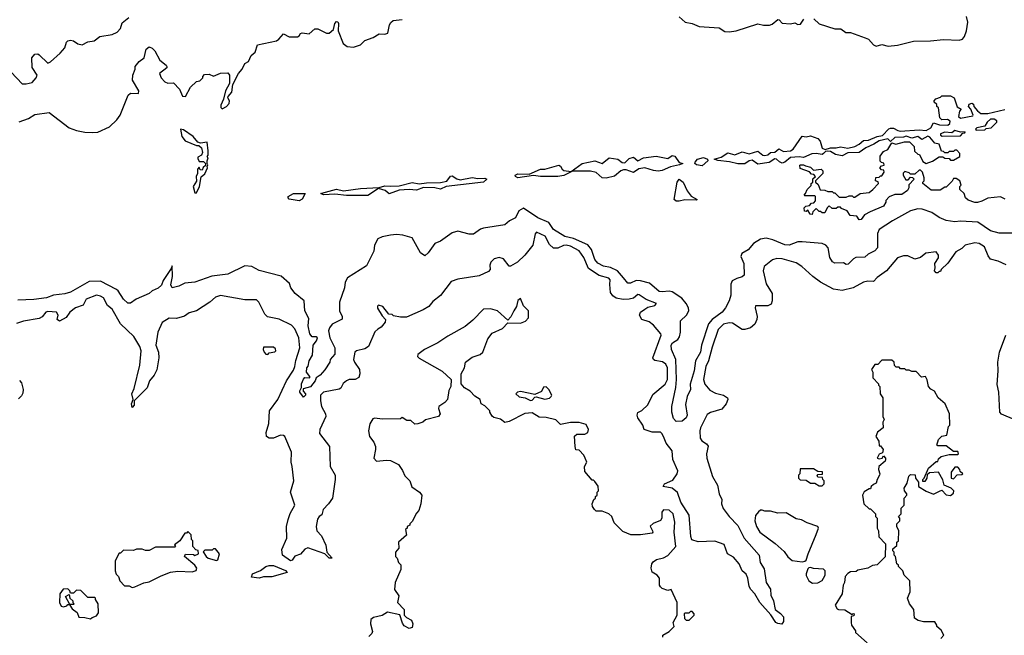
# Model space of a CAD drawing. Extents: x 2210602 to 2357277, y 510288 to 673808.
# Tile 400 of 464: x 2311748 to 2318641, y 639814 to 644122. Entities that reach past the tile are written whole.
import ezdxf

# ---------------------------------------------------------------- set-up
doc = ezdxf.new("R2010")
doc.units = 0

msp = doc.modelspace()

# ---------------------------------------------------------------- linework, layer by layer
at = {"layer": '0CON05XD'}
for points in [[(2311687.5, 643755), (2311765, 643673.8), (2311792.5, 643672.5), (2311835, 643682), (2311863.3, 643715), (2311870, 643735), (2311836.4, 643786.4), (2311832.5, 643855), (2311855, 643880), (2311875, 643882.5), (2311885, 643876.7), (2311945, 643817.5), (2311965, 643827.5), (2312032, 643888), (2312064.2, 643925.8), (2312076.7, 643965), (2312085, 643973.3), (2312105, 643978), (2312125, 643973.8), (2312155, 643953.8), (2312185, 643946.7), (2312225, 643966.7), (2312270, 643975), (2312310, 644005), (2312395, 644017.5), (2312430, 644035), (2312455, 644060), (2312465, 644100), (2312511.7, 644138.3)], [(2312205, 643335.8), (2312255, 643332), (2312295, 643336.2), (2312377.9, 643372.1), (2312428.3, 643421.7), (2312451.2, 643455), (2312507, 643593), (2312525, 643607.5), (2312580, 643605), (2312582.5, 643625), (2312538.8, 643698.8), (2312540, 643735), (2312557.5, 643775), (2312557.5, 643795), (2312585, 643830), (2312620, 643855), (2312633.3, 643915), (2312655, 643932.5), (2312675, 643923.3), (2312695, 643903.8), (2312728.2, 643838.2), (2312773.3, 643805), (2312777.5, 643795), (2312777.5, 643785), (2312727.5, 643745), (2312738.8, 643715), (2312765, 643686.7), (2312785, 643677.5), (2312825, 643680), (2312867, 643637), (2312887, 643587), (2312910, 643585), (2312945, 643650), (2312985, 643690), (2313010, 643695), (2313030, 643715), (2313030, 643725), (2313041.7, 643738.3), (2313075, 643740), (2313105, 643727.5), (2313155, 643747.5), (2313205, 643750), (2313216.7, 643735), (2313216.7, 643675), (2313188.8, 643625), (2313174, 643565), (2313156.2, 643525), (2313156.7, 643506.7), (2313165, 643497.5), (2313195.6, 643514.4), (2313215.5, 643534.5), (2313217.1, 643555), (2313206, 643575), (2313208, 643585), (2313234, 643615), (2313240.5, 643669.5), (2313280, 643745), (2313306.7, 643775), (2313323.3, 643815), (2313350, 643830), (2313369.5, 643870.5), (2313395.6, 643894.4), (2313413.3, 643946.7), (2313545.9, 643974.1), (2313563.3, 643985), (2313595, 644022.5), (2313635, 644002.5), (2313693, 644003), (2313705, 644010), (2313713.6, 644026.4), (2313725, 644030), (2313775, 644022.5), (2313815, 644057.5), (2313835, 644057.5), (2313895, 644027.5), (2313915, 644027.5), (2313946.1, 644053.9), (2313954.2, 644095), (2313965, 644110), (2313975, 644107.5), (2313980, 644095), (2313978, 644045), (2314013.3, 643955), (2314040, 643935), (2314085, 643930), (2314133.6, 643946.4), (2314165, 643976.7), (2314223.6, 643996.4), (2314265, 644022.5), (2314305, 644020), (2314325, 644027.5), (2314337.5, 644085), (2314347, 644103), (2314363, 644117), (2314425, 644122.5)], [(2316365, 644142.5), (2316407.5, 644105), (2316455, 644095.7), (2316505.9, 644074.1), (2316645, 644065.6), (2316685, 644040), (2316715, 644036), (2316765, 644044.2), (2316915, 644093.3), (2316955, 644083.3), (2316996.4, 644083.6), (2317015, 644090), (2317055, 644122.5), (2317065, 644120), (2317085, 644097.5), (2317145, 644092.5), (2317175, 644100), (2317195, 644087.5), (2317215, 644090), (2317236.7, 644125)], [(2317308.3, 644128.3), (2317345, 644093.3), (2317455, 644058), (2317497.3, 644057.3), (2317532, 644032), (2317565, 644032), (2317667.5, 643995), (2317690, 643985), (2317726.1, 643946.1), (2317745, 643936.2), (2317785, 643949.4), (2317827.1, 643937.1), (2317893.9, 643943.9), (2318005, 643972.8), (2318125, 643974), (2318215, 643982.7), (2318325, 643978.8), (2318347.5, 643985), (2318363.3, 644005), (2318376.8, 644043.2), (2318385.7, 644105), (2318375.5, 644145.5)], [(2318646.2, 642866.2), (2318613.6, 642883.6), (2318525.9, 642874.1), (2318485, 642851.2), (2318453, 642843), (2318435, 642842.5), (2318388.3, 642858.3), (2318370, 642875), (2318360, 642905), (2318330, 642935), (2318330, 642955), (2318340, 642965), (2318330, 642995), (2318305, 643010), (2318285, 643010), (2318277, 642993), (2318235, 642950), (2318225, 642950), (2318191.7, 642928.3), (2318128.3, 642928.3), (2318070, 642975), (2318070, 642985), (2318080, 642995), (2318080, 643015), (2318067.5, 643055), (2318055, 643070), (2318045, 643070), (2318015, 643040), (2317985, 643040), (2317975, 643050), (2317945, 643060), (2317933, 643047), (2317932.5, 643035), (2317951.7, 643001.7), (2317968.3, 643001.7), (2317985, 643020), (2317998.3, 643018.3), (2318010, 643005), (2317972.5, 642967.5), (2317972.5, 642945), (2317963, 642927), (2317925, 642900), (2317875, 642900), (2317835, 642882.5), (2317813, 642857), (2317812.5, 642845), (2317795, 642817.5), (2317701.7, 642778.3), (2317663.6, 642756.4), (2317640, 642725), (2317625, 642722.5), (2317608.3, 642748.3), (2317561.7, 642751.7), (2317540, 642785), (2317501.7, 642801.7), (2317495, 642810), (2317475, 642810), (2317465, 642800), (2317435, 642800), (2317415, 642820), (2317400, 642805), (2317385, 642770), (2317365, 642770), (2317355, 642780), (2317345, 642780), (2317325, 642800), (2317301.7, 642778.3), (2317295, 642760), (2317281.7, 642761.7), (2317265, 642790), (2317255, 642780), (2317241.7, 642781.7), (2317240, 642805), (2317251.7, 642818.3), (2317278.3, 642821.7), (2317291.7, 642838.3), (2317308.3, 642841.7), (2317320, 642855), (2317320, 642885), (2317315, 642890), (2317245, 642890), (2317240, 642895), (2317250, 642905), (2317260, 642935), (2317288.3, 642961.7), (2317290, 642975), (2317300, 642985), (2317301.7, 643008.3), (2317320, 643025), (2317308.3, 643038.3), (2317291.7, 643041.7), (2317278.3, 643058.3), (2317211.7, 643081.7), (2317210, 643105), (2317215, 643107.5), (2317235, 643107.5), (2317248.3, 643098.3), (2317285, 643090), (2317305, 643070), (2317360, 643075), (2317370, 643065), (2317370, 643045), (2317320, 642995), (2317320, 642985), (2317338.3, 642968.3), (2317351.7, 642931.7), (2317385, 642930), (2317405, 642920), (2317435, 642920), (2317445, 642910), (2317455, 642910), (2317485, 642880), (2317535, 642880), (2317555, 642890), (2317575, 642890), (2317585, 642880), (2317595, 642880), (2317633, 642907), (2317695, 642912.5), (2317720, 642935), (2317760, 642975), (2317758.3, 642988.3), (2317740, 642995), (2317741.7, 643018.3), (2317765, 643020), (2317775, 643030), (2317785, 643030), (2317800, 643055), (2317798.3, 643068.3), (2317781.7, 643071.7), (2317770, 643085), (2317781.7, 643098.3), (2317800, 643105), (2317798.3, 643118.3), (2317781.7, 643121.7), (2317773, 643133), (2317773, 643167), (2317795, 643200), (2317826.4, 643213.6), (2317855, 643260), (2317881.7, 643251.7), (2317942.3, 643267.7), (2317978.3, 643268.3), (2318010, 643235), (2318011.7, 643201.7), (2318035, 643180), (2318048.3, 643178.3), (2318070.7, 643130.7), (2318095, 643116.7), (2318138.3, 643131.7), (2318185, 643162.5), (2318211.7, 643161.7), (2318225, 643152.5), (2318255, 643150), (2318265, 643140), (2318285, 643140), (2318330, 643165), (2318330, 643185), (2318308.3, 643208.3), (2318295, 643210), (2318285, 643200), (2318255, 643200), (2318245, 643190), (2318225, 643190), (2318215, 643200), (2318201.7, 643201.7), (2318185, 643250), (2318155, 643257.5), (2318119.3, 643299.3), (2318105, 643306.7), (2318065, 643283.3), (2318035.6, 643305.6), (2317995, 643293.8), (2317955, 643306.7), (2317935, 643300), (2317875, 643297.8), (2317845, 643270), (2317825, 643287.8), (2317764.5, 643275.5), (2317728.9, 643251.1), (2317671.2, 643225), (2317625, 643191.9), (2317545, 643190.6), (2317505, 643170), (2317459.5, 643179.5), (2317425, 643198.9), (2317405, 643202.9), (2317390.6, 643199.4), (2317376, 643185), (2317365, 643178.6), (2317325, 643186.1), (2317294.5, 643184.5), (2317235, 643157.1), (2317205, 643162.9), (2317145, 643157.5), (2317105.6, 643124.4), (2317085, 643119.2), (2317066.7, 643126.7), (2317046.1, 643146.1), (2317035, 643147.8), (2316995, 643122.5), (2316915, 643111.2), (2316875, 643138.1), (2316855, 643134.3), (2316825, 643114), (2316775, 643112.9), (2316717.6, 643127.6), (2316635, 643136), (2316610, 643145), (2316658.8, 643161.2), (2316705, 643190), (2316755, 643175.6), (2316805, 643197.5), (2316855, 643184.4), (2316915, 643201.4), (2316950, 643175), (2316965, 643171.2), (2316985, 643176.4), (2317005, 643192.2), (2317035, 643195.7), (2317061.7, 643218.3), (2317095, 643200.5), (2317145, 643203.3), (2317164.2, 643215), (2317227, 643307), (2317255, 643303.3), (2317285, 643310), (2317335, 643290), (2317351.7, 643271.7), (2317365, 643222.5), (2317386.4, 643213.6), (2317425, 643225.6), (2317465, 643224.5), (2317495, 643233.3), (2317545, 643223.5), (2317595, 643233.6), (2317625, 643250), (2317655, 643277.5), (2317690.2, 643279.8), (2317750, 643305), (2317788.9, 643311.1), (2317831.9, 643358.1), (2317845, 643362.5), (2317865, 643364), (2317895, 643345.7), (2317912.4, 643342.4), (2318045, 643351.1), (2318095, 643346.9), (2318127.5, 643365), (2318145, 643400), (2318186.4, 643386.4), (2318245, 643384.2), (2318258.8, 643395), (2318262.5, 643412.5), (2318243, 643423), (2318205, 643422.5), (2318190, 643435), (2318180, 643505), (2318170, 643515), (2318168.3, 643528.3), (2318150, 643545), (2318150, 643555), (2318161.7, 643568.3), (2318195, 643580), (2318205, 643590), (2318265, 643590), (2318290, 643575), (2318311.7, 643511.7), (2318340, 643495), (2318328.3, 643481.7), (2318320, 643445), (2318335, 643432.9), (2318420.7, 643449.3), (2318423.3, 643455), (2318407, 643497), (2318390, 643515), (2318395, 643530), (2318413, 643537), (2318425, 643530), (2318427.5, 643515), (2318454.1, 643484.1), (2318476.4, 643466.4), (2318525, 643465.8), (2318645, 643494.4)], [(2311745, 643406.2), (2311809.5, 643430.5), (2311855, 643458.8), (2311955, 643472), (2312095, 643365.7), (2312145, 643347.1), (2312205, 643335.8)], [(2318445, 643350), (2318505, 643352.5), (2318515, 643360), (2318550, 643365), (2318590, 643405), (2318590, 643415), (2318570, 643425), (2318544.6, 643425.4), (2318520.8, 643405), (2318503.8, 643376.2), (2318450, 643365), (2318440, 643355), (2318445, 643350)], [(2312985, 642910), (2313006.2, 642955), (2313018.3, 643021.7), (2313045, 643043.8), (2313062.5, 643085), (2313060, 643095), (2313066, 643106), (2313060, 643115), (2313060, 643135), (2313067.5, 643155), (2313060, 643165), (2313067.5, 643175), (2313067.5, 643205), (2313060, 643265), (2313015, 643258.8), (2312995.9, 643265.9), (2312963.6, 643303.6), (2312895, 643352.5), (2312873.6, 643356.4), (2312883.8, 643305), (2312906.7, 643275), (2312985, 643242.5), (2313001.7, 643241.7), (2313020, 643225), (2313027, 643193), (2313020, 643175), (2312995, 643160), (2312995, 643150), (2313005, 643130), (2313035, 643130), (2313050, 643115), (2313048.3, 643101.7), (2313031.7, 643088.3), (2313025, 643070), (2313011.7, 643071.7), (2313005, 643090), (2312993.3, 643075), (2312993.3, 643045), (2312983.9, 643023.9), (2312987, 642993), (2312963.3, 642955), (2312975, 642910), (2312985, 642910)], [(2318207, 643307), (2318335, 643310), (2318351.7, 643328.3), (2318365, 643330), (2318367.5, 643337.5), (2318335, 643336.2), (2318295, 643345.6), (2318275, 643330), (2318226, 643336), (2318193.6, 643323.6), (2318193.8, 643313.8), (2318207, 643307)], [(2315855, 643014), (2315825, 643016.2), (2315785, 643053.1), (2315745, 643061.8), (2315618.3, 643061.7), (2315558.3, 643031.7), (2315516.3, 643023.7), (2315395, 643024.1), (2315345, 643031.1), (2315235, 643015.7), (2315220, 643025), (2315218, 643035), (2315235, 643044.3), (2315315, 643040), (2315395, 643075.7), (2315425, 643076.2), (2315523, 643103), (2315535, 643097.5), (2315546.2, 643075), (2315557.8, 643067.8), (2315610, 643060), (2315685, 643116.7), (2315775, 643133.8), (2315825, 643115.8), (2315875, 643156), (2315935, 643146.2), (2315965, 643123.3), (2315985, 643120), (2316015, 643150), (2316045, 643160), (2316075, 643133.3), (2316115, 643156.2), (2316205, 643166), (2316285, 643151.2), (2316315, 643172), (2316335, 643166.2), (2316365, 643123.8), (2316390, 643115), (2316367.5, 643107.5), (2316305, 643091.5), (2316245, 643066.7), (2316217.4, 643062.6), (2316185, 643066.2), (2316125, 643084.7), (2316082.4, 643077.6), (2316045, 643052.5), (2315995, 643072.5), (2315975, 643072.2), (2315955.7, 643064.3), (2315912.7, 643027.3), (2315855, 643014)], [(2316525, 643098.5), (2316486.4, 643106.4), (2316475.8, 643115), (2316476.9, 643125), (2316493.9, 643146.1), (2316535, 643158.6), (2316563.3, 643145), (2316566.7, 643135), (2316525, 643098.5)], [(2314185, 642891.2), (2314035, 642892), (2313955, 642901.4), (2313875, 642896.7), (2313857.5, 642905), (2313862.3, 642907.7), (2313965, 642936.4), (2314015, 642924), (2314135, 642940.5), (2314265, 642948), (2314305, 642960.5), (2314345, 642956.4), (2314405, 642960.5), (2314495, 642982.5), (2314545, 642973.6), (2314595, 642980.5), (2314695, 642981.9), (2314738.8, 642991.2), (2314765, 643026.2), (2314775, 643029.2), (2314808.3, 643008.3), (2314832, 643002), (2314915, 643018.5), (2314955, 643011.5), (2315005, 643014), (2315018.8, 643005), (2314995, 642984.4), (2314735, 642955.8), (2314695, 642936.2), (2314655.6, 642945.6), (2314575, 642946.9), (2314525, 642928.6), (2314475, 642934.4), (2314405, 642929.4), (2314335, 642903.8), (2314307.9, 642927.9), (2314259.3, 642940.7), (2314185, 642891.2)], [(2316343, 642853), (2316330, 642865), (2316350, 642985), (2316365, 643006.7), (2316392.5, 642985), (2316420, 642925), (2316448.3, 642888.3), (2316490, 642865), (2316485, 642860), (2316405, 642862.5), (2316365, 642853.3), (2316343, 642853)], [(2313705, 642853.8), (2313635, 642866.7), (2313626.7, 642875), (2313628.8, 642885), (2313665, 642906.7), (2313745.7, 642905.7), (2313725, 642866.7), (2313705, 642853.8)], [(2318705, 642627.9), (2318605, 642628.2), (2318545, 642643.9), (2318455, 642706.2), (2318335, 642711.5), (2318295, 642707.5), (2318235, 642718), (2318185, 642737.8), (2318135, 642771.8), (2318067, 642797), (2318035, 642798.7), (2317985.3, 642784.7), (2317858.1, 642715), (2317765.8, 642655), (2317752.5, 642625), (2317754.2, 642525), (2317735, 642504.2), (2317689.3, 642480.7), (2317665, 642460), (2317602.7, 642457.3), (2317585, 642448.8), (2317549.3, 642410.7), (2317535, 642410), (2317515, 642420), (2317455, 642418), (2317438, 642428), (2317419.2, 642459.2), (2317408, 642525), (2317391.2, 642545), (2317365, 642555.6), (2317225, 642567.8), (2317195, 642567.8), (2317135, 642545.5), (2317105, 642546.1), (2317021.8, 642581.8), (2316975, 642593.1), (2316935, 642585.5), (2316885, 642556.9), (2316848.3, 642511.7), (2316804.6, 642485.4), (2316797.1, 642465), (2316818.5, 642415), (2316819.4, 642335), (2316806.2, 642323.8), (2316768.1, 642311.9), (2316736.4, 642293.6), (2316727.5, 642272.5), (2316726.2, 642193.8), (2316714.4, 642155.6), (2316688.6, 642105), (2316667.1, 642075), (2316595, 642023.5), (2316570, 641995), (2316521.2, 641845), (2316514.5, 641795), (2316478.5, 641735), (2316470.6, 641665), (2316442.3, 641572.3), (2316443.8, 641535), (2316422, 641485), (2316410.5, 641429.5), (2316420.6, 641355), (2316414.3, 641335), (2316385, 641312), (2316345, 641311.2), (2316325, 641332.5), (2316314.2, 641375.8), (2316313.9, 641416.1), (2316342.6, 641547.4), (2316346.1, 641605), (2316341.1, 641745), (2316312.1, 641815), (2316308.8, 641845), (2316318.5, 641861.5), (2316356.5, 641885), (2316367.4, 641902.6), (2316375.3, 641935.3), (2316375.3, 642014.7), (2316416.4, 642055), (2316431.8, 642085), (2316429.6, 642105), (2316413.9, 642135), (2316384.3, 642174.3), (2316315, 642216.8), (2316295, 642222.2), (2316245, 642217.3), (2316225, 642221.1), (2316157.6, 642277.6), (2316095, 642295.5), (2316065, 642298.2), (2316025, 642278.1), (2316005, 642278.6), (2315974.7, 642314.7), (2315933.1, 642365), (2315885, 642387.3), (2315835, 642397.8), (2315795, 642419.2), (2315775.6, 642445), (2315750.9, 642515), (2315725, 642546.2), (2315625, 642591.5), (2315565, 642605.4), (2315484.2, 642655), (2315452.1, 642702.1), (2315376.2, 642735), (2315275, 642803.3), (2315243.3, 642785), (2315220, 642735), (2315176.2, 642713.8), (2315145, 642687.5), (2314995, 642663.3), (2314975, 642656.7), (2314925, 642621.2), (2314895, 642621.2), (2314815, 642641.2), (2314775, 642631.2), (2314695, 642573.3), (2314655, 642556.7), (2314608.8, 642491.2), (2314585, 642470), (2314555, 642490), (2314495, 642596.2), (2314430, 642615), (2314385, 642618.8), (2314345, 642613.8), (2314285, 642603.8), (2314255, 642588.8), (2314232, 642545), (2314226.5, 642503.5), (2314175, 642400), (2314043.3, 642315), (2314026.7, 642285), (2314021.2, 642245), (2313987.5, 642145), (2313987.1, 642085), (2314005.7, 642045), (2314005, 642027.5), (2313935, 641991.2), (2313916.2, 641965), (2313911.2, 641945), (2313920, 641895), (2313953.8, 641825), (2313955, 641782.5), (2313922.5, 641745), (2313920, 641725), (2313885, 641671.2), (2313852.5, 641635), (2313823.6, 641616.4), (2313816.7, 641595), (2313785, 641552.5), (2313731.7, 641538.3), (2313731.7, 641521.7), (2313750, 641505), (2313750, 641495), (2313735, 641480), (2313710, 641515), (2313710, 641525), (2313721.7, 641548.3), (2313720, 641575), (2313735, 641607.5), (2313745, 641617.5), (2313780, 641615), (2313780, 641625), (2313756.4, 641656.4), (2313758.8, 641685), (2313768.3, 641698.3), (2313774.4, 641735), (2313798.1, 641775), (2313802.5, 641845), (2313826.7, 641875), (2313832.5, 641895), (2313823, 641903), (2313795, 641902), (2313779.4, 641925), (2313768.8, 641978.8), (2313771.3, 642031.3), (2313744, 642085), (2313740, 642155), (2313676.7, 642205), (2313646.7, 642245), (2313636.1, 642276.1), (2313578.3, 642328.3), (2313425, 642367.5), (2313374.1, 642394.1), (2313325, 642400), (2313205, 642341.9), (2313092.4, 642327.6), (2312975, 642286), (2312905, 642278.8), (2312862.3, 642257.7), (2312816.4, 642246.4), (2312805.9, 642265.9), (2312817.5, 642325), (2312815, 642400), (2312809.5, 642380.5), (2312752.9, 642297.1), (2312741.2, 642265), (2312717, 642243), (2312675.9, 642224.1), (2312653.6, 642206.4), (2312563, 642167), (2312525, 642137.5), (2312505, 642137.5), (2312475, 642166.2), (2312437.1, 642225), (2312425, 642234.2), (2312315, 642293.3), (2312235, 642290), (2312105, 642215.8), (2312065, 642204.2), (2311985, 642193.8), (2311935, 642176.7), (2311847, 642163), (2311735, 642159.2)], [(2318655, 642407.5), (2318598.3, 642431.7), (2318545, 642447.5), (2318529.3, 642469.3), (2318502.1, 642532.1), (2318465.6, 642555.6), (2318435, 642560.8), (2318366.1, 642543.9), (2318345, 642520), (2318301.2, 642498.8), (2318245, 642417.5), (2318200, 642375), (2318195, 642360), (2318185, 642360), (2318175, 642350), (2318165, 642350), (2318152.5, 642365), (2318157.5, 642385), (2318153.8, 642415), (2318181.2, 642455), (2318180, 642475), (2318165, 642497.5), (2318091.2, 642488.8), (2318055, 642457.5), (2318015, 642447.5), (2317965, 642470), (2317935, 642470.8), (2317893.6, 642456.4), (2317815.4, 642364.6), (2317752.1, 642317.9), (2317725, 642290), (2317685, 642292.5), (2317655, 642285.7), (2317584.3, 642245.7), (2317505, 642226), (2317445, 642235.8), (2317355.4, 642285.4), (2317300, 642325), (2317223.3, 642395), (2317185, 642420), (2317085, 642449.2), (2317048.3, 642451.7), (2317018.8, 642441.2), (2316961.2, 642395), (2316952.9, 642365), (2316974.3, 642274.3), (2317016.7, 642205), (2317016.7, 642155), (2317009.3, 642130.7), (2316985, 642120), (2316900, 642120), (2316896.7, 642105), (2316910, 642045), (2316908.8, 642025), (2316895, 641992.5), (2316863.9, 641966.1), (2316825, 641953.8), (2316805, 641953.8), (2316737.9, 641997.9), (2316715, 642000), (2316675, 641990.6), (2316637.8, 641955), (2316595, 641831.2), (2316570, 641735), (2316551.5, 641695), (2316534.5, 641605), (2316545, 641572), (2316580.2, 641530.2), (2316618.9, 641508.9), (2316675, 641494), (2316703.3, 641475), (2316706.7, 641465), (2316694, 641435), (2316664.2, 641395.8), (2316585, 641374.2), (2316560.7, 641359.3), (2316514.5, 641265), (2316510, 641245), (2316512.9, 641195), (2316524.2, 641175), (2316556.2, 641155), (2316567, 641137), (2316555.8, 641085), (2316558.1, 641055), (2316598.5, 640925), (2316632.9, 640865), (2316644.4, 640804.4), (2316663.3, 640765), (2316662, 640735), (2316672.1, 640702.1), (2316714.3, 640645), (2316775, 640582), (2316818.9, 640495), (2316924, 640375), (2316931.2, 640325), (2316959.3, 640279.3), (2316974.2, 640184.2), (2317005, 640137.5), (2317005.7, 640095), (2317026.3, 640056.3), (2317036, 639996), (2317075, 639967.5), (2317095, 639942.5), (2317095, 639910), (2317083.3, 639893.3), (2317055, 639896), (2317042, 639905), (2317007.3, 639957.3), (2316928.8, 640045), (2316894, 640105), (2316865.8, 640135), (2316855.6, 640155), (2316845.6, 640215), (2316835, 640241.2), (2316805.5, 640265.5), (2316784.3, 640315), (2316745, 640360), (2316704.5, 640384.5), (2316679.8, 640449.8), (2316615, 640472.2), (2316497.7, 640467.7), (2316453.1, 640483.1), (2316445.8, 640505), (2316435.5, 640655), (2316377.7, 640745), (2316353.3, 640813.3), (2316315, 640843.3), (2316253.3, 640855), (2316261.2, 640875), (2316319.8, 640900.2), (2316351.1, 640945), (2316355.6, 640965), (2316320, 641045), (2316315.5, 641105), (2316275, 641158), (2316260, 641195), (2316246.7, 641225), (2316235, 641235.5), (2316175, 641235.6), (2316120, 641255), (2316111.2, 641285), (2316076, 641335), (2316071.2, 641355), (2316076.1, 641373.9), (2316103.1, 641386.9), (2316145, 641428), (2316180.9, 641499.1), (2316267.3, 641572.7), (2316283.6, 641605), (2316282.2, 641685), (2316271.4, 641711.4), (2316248.5, 641728.5), (2316195, 641738), (2316184.4, 641744.4), (2316180.8, 641755), (2316238, 641915), (2316236.7, 641925), (2316186, 641985), (2316155, 642007.5), (2316104.2, 642024.2), (2316086.7, 642055), (2316093.3, 642075), (2316123.5, 642096.5), (2316145, 642110), (2316195, 642121.2), (2316206.7, 642135), (2316133.1, 642163.1), (2316085, 642197.5), (2316075, 642198), (2316045, 642174.3), (2316015, 642166.7), (2315973.4, 642163.4), (2315925, 642174.2), (2315900.3, 642190.3), (2315885, 642213.3), (2315879.7, 642269.7), (2315880.8, 642300.8), (2315873, 642313), (2315805, 642332.7), (2315730.9, 642380.9), (2315697.8, 642457.8), (2315665.6, 642505.6), (2315605, 642537.5), (2315575, 642545.3), (2315555, 642542.3), (2315515, 642523.3), (2315485, 642524.4), (2315458.1, 642548.1), (2315426.2, 642606.2), (2315365.8, 642634.2), (2315356.6, 642623.4), (2315340, 642545), (2315284.5, 642475.5), (2315234.3, 642425.7), (2315185, 642396.7), (2315175, 642396.7), (2315135, 642449.2), (2315105, 642456.9), (2315070.5, 642449.5), (2315046.7, 642425), (2315040, 642405), (2315042.5, 642375), (2315030.7, 642359.3), (2314965, 642330), (2314815, 642306.2), (2314769.3, 642290.7), (2314695, 642192.5), (2314640.5, 642149.5), (2314612.5, 642115), (2314572.5, 642092.5), (2314455, 642040), (2314415, 642040), (2314365, 642050), (2314355, 642060), (2314331.7, 642061.7), (2314290, 642115), (2314260, 642125), (2314253, 642117), (2314253, 642103), (2314285, 642050), (2314310, 642025), (2314307.5, 642005), (2314279.3, 641970.7), (2314255, 641957.5), (2314235, 641937.5), (2314190, 641835), (2314165, 641820), (2314105, 641803.8), (2314093.8, 641795), (2314086, 641745), (2314091.2, 641725), (2314126.9, 641675), (2314130.6, 641645), (2314122.5, 641617.5), (2314095.6, 641604.4), (2314055, 641604.2), (2314035, 641596), (2314013.2, 641576.8), (2313995.6, 641544.4), (2313984.3, 641535.7), (2313875.4, 641514.6), (2313855, 641495.8), (2313853.2, 641455), (2313862.1, 641415), (2313890, 641365), (2313892.2, 641345), (2313848.5, 641255), (2313846.5, 641226.5), (2313916.9, 641135), (2313922.2, 640995), (2313957.5, 640935), (2313956.7, 640905), (2313938.6, 640775), (2313910.8, 640735), (2313871.9, 640695), (2313862.5, 640657.5), (2313845, 640646.2), (2313833.4, 640626.6), (2313822.9, 640575), (2313828, 640545), (2313860.5, 640510.5), (2313892.5, 640445), (2313897.5, 640395), (2313936.2, 640353.8), (2313915, 640353.8), (2313883.9, 640383.9), (2313765, 640427.1), (2313745, 640418), (2313715, 640382), (2313675, 640368.8), (2313655, 640340), (2313645, 640335.8), (2313588, 640375), (2313583.3, 640415), (2313617.3, 640495), (2313616.9, 640575), (2313627.7, 640625), (2313642.4, 640667.6), (2313674.5, 640725), (2313644.5, 640815), (2313666.5, 640895), (2313655.4, 640995.4), (2313648.9, 641025), (2313652.1, 641095), (2313604.4, 641204.4), (2313595, 641212), (2313575, 641214.2), (2313525, 641194.3), (2313493.9, 641193.9), (2313476.7, 641205), (2313474.2, 641234.2), (2313492.4, 641297.6), (2313497.5, 641385), (2313556.4, 641465), (2313615.6, 641595), (2313665, 641670.8), (2313674.5, 641695), (2313681.7, 641738.3), (2313709.5, 641825), (2313701.5, 641895), (2313675, 641958.8), (2313651.2, 641985), (2313565, 642026.9), (2313482.7, 642042.7), (2313465, 642062.5), (2313423.3, 642145), (2313405, 642162.5), (2313325, 642161.2), (2313155, 642192), (2313119.1, 642180.9), (2313080, 642145), (2312985, 642084), (2312935, 642070.8), (2312902.6, 642047.4), (2312845, 642031.9), (2312795, 642034.2), (2312745, 642002.5), (2312714.6, 641935), (2312700.8, 641845), (2312718.8, 641795), (2312721.2, 641755), (2312707.3, 641672.7), (2312690, 641635), (2312657.5, 641595), (2312640, 641545), (2312550, 641455), (2312550, 641425), (2312535, 641407.5), (2312531.2, 641435), (2312542.5, 641465), (2312534.4, 641505), (2312548.6, 641541.4), (2312589.7, 641705), (2312598.5, 641805), (2312588.6, 641835), (2312547.5, 641905), (2312453.2, 641993.2), (2312395, 642095.6), (2312362.7, 642122.7), (2312335, 642175.7), (2312315, 642188.5), (2312285, 642194.5), (2312213.2, 642166.8), (2312193.3, 642125), (2312140, 642105), (2312100, 642075), (2312072.5, 642037.5), (2312026.4, 642013.6), (2312010, 642025), (2312018, 642055), (2312006.2, 642075), (2311945, 642080), (2311931.4, 642075), (2311905, 642042.9), (2311885, 642031.4), (2311775, 642012.5), (2311725, 641995.8)], [(2315772.5, 640695), (2315757.5, 640715), (2315756.7, 640735), (2315767.5, 640765), (2315780, 640775), (2315780, 640785), (2315790, 640795), (2315790, 640815), (2315800, 640825), (2315797, 640857), (2315775, 640890), (2315765, 640900), (2315755, 640900), (2315705, 640960), (2315702.5, 640995), (2315717.5, 641025), (2315707.5, 641055), (2315697.5, 641075), (2315665, 641110), (2315641.7, 641111.7), (2315637.5, 641135), (2315633, 641207), (2315648.3, 641221.7), (2315705, 641222.5), (2315726.4, 641233.6), (2315730, 641255), (2315715, 641290), (2315665, 641302.5), (2315605, 641302.5), (2315535, 641290), (2315501.7, 641321.7), (2315435, 641337.5), (2315385, 641340), (2315335, 641370), (2315285, 641367.5), (2315175, 641311.2), (2315145, 641303.3), (2315115, 641327.5), (2315068.3, 641338.3), (2315057, 641347), (2315040, 641375), (2315040, 641385), (2315005, 641420), (2314980, 641435), (2314972.5, 641465), (2314935, 641486.7), (2314902.5, 641522.5), (2314862.5, 641545), (2314840, 641575), (2314840, 641645), (2314862.5, 641685), (2314870, 641725), (2314915, 641760), (2314971.7, 641778.3), (2314990, 641795), (2315025, 641890), (2315055, 641927.5), (2315128.3, 641961.7), (2315165, 642000), (2315255, 641997.5), (2315288.3, 642011.7), (2315310, 642035), (2315310, 642085), (2315275, 642120), (2315255, 642170), (2315235, 642157.5), (2315226.7, 642115), (2315206.7, 642085), (2315186.1, 642043.9), (2315165, 642020), (2315092.5, 642085), (2315045, 642098), (2314994.4, 642095.6), (2314921.2, 642018.8), (2314866.7, 641975), (2314745, 641908), (2314675, 641861.2), (2314582.5, 641815), (2314535, 641780), (2314532.5, 641765), (2314545, 641752.5), (2314705, 641662.5), (2314770, 641605), (2314767.5, 641555), (2314753.6, 641526.4), (2314742.5, 641465), (2314725, 641442.5), (2314682.5, 641415), (2314680.7, 641400.7), (2314692.5, 641365), (2314680, 641345), (2314588.3, 641321.7), (2314570, 641305), (2314536.4, 641293.6), (2314515, 641292.5), (2314487, 641317), (2314458.3, 641318.3), (2314425, 641337.5), (2314415, 641330), (2314285, 641326.7), (2314235, 641333.3), (2314221.2, 641328.8), (2314200, 641295), (2314190, 641245), (2314197.5, 641205), (2314226.7, 641165), (2314238.8, 641135), (2314240, 641115), (2314227.5, 641055), (2314245, 641033.3), (2314315, 641040), (2314345, 641037.5), (2314399.3, 641009.3), (2314428.3, 640968.3), (2314445, 640930), (2314480, 640895), (2314493.6, 640853.6), (2314546.4, 640816.4), (2314562.5, 640795), (2314557.5, 640735), (2314541.7, 640688.3), (2314525, 640670), (2314495, 640610), (2314480, 640595), (2314480, 640585), (2314460, 640575), (2314460, 640565), (2314450, 640555), (2314456.7, 640515), (2314400, 640465), (2314402.5, 640425), (2314380, 640395), (2314380, 640365), (2314390, 640355), (2314400, 640325), (2314417, 640307), (2314417.5, 640275), (2314377.5, 640185), (2314372.5, 640135), (2314401.7, 640091.7), (2314393, 640043), (2314440, 639995), (2314440, 639955), (2314455, 639940), (2314490.7, 639920.7), (2314500, 639895), (2314495, 639870), (2314475, 639862.5), (2314440.7, 639880.7), (2314428.3, 639898.3), (2314408.3, 639958.3), (2314323, 639977), (2314285, 639952.5), (2314225, 639940), (2314207.5, 639925), (2314203.3, 639895), (2314218.3, 639841.7), (2314213.6, 639826.4), (2314192.5, 639805)], [(2318715, 641321.4), (2318622.5, 641362.5), (2318608.8, 641375), (2318602.5, 641515), (2318591.1, 641568.9), (2318598.6, 641665), (2318595.8, 641725), (2318607.5, 641795), (2318650.8, 641915)], [(2313485, 641780), (2313495, 641790), (2313535, 641797.5), (2313542.5, 641805), (2313538.3, 641818.3), (2313525, 641830), (2313455, 641830), (2313452.5, 641815), (2313460, 641795), (2313471.7, 641781.7), (2313485, 641780)], [(2318197, 639793), (2318217.5, 639815), (2318199.3, 639849.3), (2318170, 639875), (2318170, 639885), (2318155, 639907.5), (2318075, 639907.5), (2318038.3, 639918.3), (2318012.5, 639935), (2318007.5, 639995), (2317977.5, 640035), (2317962.5, 640075), (2317981.7, 640118.3), (2317980, 640195), (2317940, 640235), (2317930, 640265), (2317900, 640295), (2317900, 640305), (2317890, 640315), (2317880, 640365), (2317870, 640375), (2317870, 640395), (2317860, 640405), (2317861.7, 640418.3), (2317888.3, 640441.7), (2317890, 640465), (2317900, 640475), (2317902.5, 640545), (2317890, 640575), (2317890, 640595), (2317910, 640615), (2317910, 640635), (2317900, 640645), (2317920, 640665), (2317920, 640705), (2317940, 640725), (2317940, 640775), (2317960, 640795), (2317960, 640805), (2317942.5, 640825), (2317940, 640845), (2317961.7, 640878.3), (2317971.7, 640928.3), (2317985, 640940), (2318018.3, 640938.3), (2318020, 640915), (2318040, 640885), (2318040, 640855), (2318095, 640822.5), (2318145, 640802.5), (2318187, 640823), (2318205, 640830), (2318235, 640797.5), (2318265, 640793.3), (2318285, 640810), (2318287.5, 640825), (2318270, 640845), (2318220, 640865), (2318211.7, 640901.7), (2318180, 640955), (2318118.3, 640951.7), (2318101.7, 640938.3), (2318100, 640915), (2318085, 640890), (2318071.7, 640891.7), (2318070, 640905), (2318080, 640915), (2318110, 640985), (2318165, 641030), (2318175, 641030), (2318181.7, 641048.3), (2318200, 641065), (2318255, 641080), (2318315, 641080), (2318320, 641085), (2318315, 641100), (2318285, 641100), (2318235, 641140), (2318175, 641140), (2318170, 641145), (2318180, 641185), (2318203.3, 641206.7), (2318240, 641215), (2318250, 641275), (2318260, 641285), (2318257.5, 641365), (2318227.5, 641435), (2318177.5, 641475), (2318153, 641523), (2318126.4, 641536.4), (2318110, 641555), (2318101.7, 641601.7), (2318090, 641625), (2318061.7, 641621.7), (2318025, 641660), (2317995, 641660), (2317975, 641670), (2317955, 641670), (2317945, 641680), (2317915, 641680), (2317905, 641690), (2317885, 641690), (2317871.7, 641701.7), (2317870, 641725), (2317855, 641740), (2317785, 641740), (2317755, 641710), (2317735, 641710), (2317712.5, 641675), (2317720, 641655), (2317720, 641615), (2317760, 641575), (2317760, 641565), (2317770, 641555), (2317773, 641503), (2317790, 641475), (2317790, 641345), (2317800, 641325), (2317790, 641305), (2317792.5, 641265), (2317753.6, 641236.4), (2317742.5, 641205), (2317761.7, 641171.7), (2317765, 641140), (2317775, 641140), (2317792.5, 641115), (2317788.3, 641091.7), (2317765, 641082.5), (2317750, 641055), (2317765, 641050), (2317787, 641053), (2317795, 641070), (2317810, 641055), (2317810, 641045), (2317806.4, 641033.6), (2317762.5, 640995), (2317760, 640975), (2317770, 640945), (2317766.7, 640935), (2317750, 640905), (2317745, 640880), (2317725, 640870), (2317710, 640855), (2317705, 640840), (2317695, 640840), (2317660.7, 640819.3), (2317647.5, 640795), (2317657.5, 640735), (2317695, 640700), (2317705, 640700), (2317740, 640665), (2317740, 640645), (2317750, 640635), (2317750, 640565), (2317760, 640545), (2317763, 640503), (2317810, 640455), (2317807, 640363), (2317751.7, 640308.3), (2317718.3, 640301.7), (2317686.4, 640283.6), (2317615, 640270), (2317605, 640260), (2317565, 640257.5), (2317545, 640247.5), (2317527.5, 640225), (2317522.5, 640185), (2317512.5, 640165), (2317506.4, 640103.6), (2317457.5, 640025), (2317470.7, 640000.7), (2317480, 639995), (2317525, 639992.5), (2317575, 639960), (2317583, 639967), (2317590, 639965), (2317588.3, 639951.7), (2317570, 639945), (2317570, 639905), (2317572.5, 639885), (2317600, 639845), (2317600, 639835), (2317681.7, 639761.7)], [(2311747.8, 641597.8), (2311761.1, 641581.1), (2311772.5, 641535), (2311770.9, 641509.1), (2311759.8, 641490.2), (2311740, 641470)], [(2315325, 641457.5), (2315335, 641460), (2315355, 641480), (2315365, 641482.5), (2315425, 641466.7), (2315456.4, 641473.6), (2315470, 641485), (2315472.5, 641495), (2315452.5, 641535), (2315435, 641552.5), (2315415, 641550), (2315400.7, 641519.3), (2315355, 641500), (2315255, 641520), (2315233.6, 641516.4), (2315222.5, 641505), (2315244.1, 641484.1), (2315287, 641477), (2315325, 641457.5)], [(2318285, 640910), (2318311.7, 640938.3), (2318345, 640940), (2318350, 640945), (2318331.7, 640961.7), (2318330, 640975), (2318315, 640990), (2318295, 640990), (2318270, 640955), (2318270, 640915), (2318285, 640910)], [(2317365, 640860), (2317380, 640875), (2317380, 640895), (2317370, 640905), (2317368.3, 640918.3), (2317335, 640920), (2317330, 640935), (2317335, 640940), (2317368.3, 640941.7), (2317368.3, 640958.3), (2317335, 640960), (2317305, 640980), (2317211.7, 640978.3), (2317210, 640945), (2317200, 640935), (2317200, 640915), (2317211.7, 640901.7), (2317255, 640900), (2317285, 640880), (2317315, 640880), (2317345, 640860), (2317365, 640860)], [(2316251.7, 639801.7), (2316250, 639815), (2316295, 639840), (2316330, 639875), (2316322.5, 639905), (2316350, 639955), (2316350, 640045), (2316310, 640135), (2316285, 640127.5), (2316245, 640142.5), (2316233.6, 640153.6), (2316227.5, 640165), (2316227.5, 640215), (2316210, 640235), (2316177, 640257), (2316168.8, 640285), (2316173.8, 640315), (2316182.3, 640327.7), (2316206.1, 640343.9), (2316255, 640356.7), (2316285, 640373.3), (2316340.8, 640435), (2316330, 640535), (2316335.8, 640605.8), (2316322, 640665), (2316295, 640690), (2316255, 640692.5), (2316243.3, 640675), (2316243.3, 640635), (2316235, 640617.5), (2316183.9, 640596.1), (2316163, 640577), (2316177.5, 640545), (2316180, 640535), (2316175, 640530), (2316095, 640517.5), (2316027, 640517), (2315970.7, 640540.7), (2315910.7, 640600.7), (2315892.5, 640645), (2315873.6, 640663.6), (2315825, 640682.5), (2315785, 640682.5), (2315772.5, 640695)], [(2317225, 640327.5), (2317245, 640332.5), (2317255, 640340), (2317267.5, 640385), (2317325, 640520), (2317340, 640565), (2317336.4, 640576.4), (2317260.5, 640600.5), (2317221.7, 640621.7), (2317185, 640628.8), (2317115, 640672.5), (2317055, 640670), (2317005, 640683.3), (2316965, 640683.3), (2316945, 640690), (2316935, 640690), (2316920.7, 640679.3), (2316898.3, 640651.7), (2316893.9, 640616.1), (2316906.2, 640575), (2316928.8, 640535), (2317037.9, 640457.9), (2317101.2, 640401.2), (2317125, 640363.3), (2317155, 640336.7), (2317225, 640327.5)], [(2312535, 640150), (2312555, 640152.5), (2312618.3, 640181.7), (2312655, 640187.5), (2312738.3, 640231.7), (2312803, 640257), (2312855, 640262.5), (2312955, 640257.5), (2312983, 640267), (2312988.8, 640285), (2312975, 640306.2), (2312902.5, 640365), (2312908.3, 640381.7), (2312965, 640380), (2312975, 640373.3), (2313000, 640385), (2312998.3, 640408.3), (2312981.7, 640411.7), (2312960, 640435), (2312960, 640475), (2312950, 640485), (2312948.3, 640518.3), (2312925, 640540), (2312915, 640530), (2312905, 640530), (2312870, 640475), (2312831.7, 640448.3), (2312840, 640435), (2312835, 640430), (2312698.3, 640431.7), (2312655, 640407.5), (2312628.3, 640408.3), (2312605, 640417.5), (2312565, 640417.5), (2312545, 640407.5), (2312475, 640410), (2312455, 640390), (2312445, 640390), (2312417.5, 640335), (2312417.5, 640265), (2312423, 640243), (2312440, 640225), (2312450, 640195), (2312481.7, 640161.7), (2312515, 640160), (2312535, 640150)], [(2313125, 640337.5), (2313135, 640342.5), (2313147.5, 640385), (2313118.3, 640418.3), (2313105, 640420), (2313095, 640410), (2313045, 640410), (2313031.7, 640398.3), (2313052.5, 640365), (2313067.5, 640355), (2313125, 640337.5)], [(2313425, 640213.8), (2313371.7, 640221.7), (2313377.5, 640245), (2313435, 640266.7), (2313472.5, 640295), (2313495, 640304), (2313525, 640302.9), (2313608.3, 640268.3), (2313620, 640255), (2313514.1, 640224.1), (2313455, 640223.3), (2313425, 640213.8)], [(2317298.3, 640178.3), (2317335, 640182.5), (2317365, 640197.5), (2317376.1, 640213.9), (2317386.7, 640235), (2317387.5, 640265), (2317375, 640276.7), (2317305, 640281.2), (2317285, 640290), (2317273, 640287), (2317265, 640280), (2317253.3, 640245), (2317253.3, 640233.3), (2317272.5, 640195), (2317298.3, 640178.3)], [(2312245, 639930), (2312255, 639940), (2312285, 639950), (2312299.3, 639970.7), (2312297.5, 640035), (2312280, 640065), (2312280, 640075), (2312275, 640080), (2312225, 640080), (2312177, 640127), (2312145, 640130), (2312125, 640110), (2312105, 640110), (2312100, 640125), (2312085, 640140), (2312053.6, 640136.4), (2312030, 640105), (2312026.7, 640045), (2312037.5, 640017.5), (2312055, 640013.3), (2312078.3, 640021.7), (2312085, 640030), (2312100, 640030), (2312070, 640085), (2312095, 640100), (2312100, 640075), (2312120, 640055), (2312120, 640045), (2312130, 640035), (2312125, 640030), (2312100, 640030), (2312100, 640025), (2312115, 640000), (2312150, 639975), (2312161.7, 639941.7), (2312205, 639940), (2312245, 639930)], [(2316435, 639920), (2316470, 639955), (2316470, 639965), (2316455, 639980), (2316445, 639980), (2316431.7, 639968.3), (2316405, 639970), (2316400, 639965), (2316401.7, 639931.7), (2316415, 639920), (2316435, 639920)]]:
    msp.add_lwpolyline(points, dxfattribs=at)

doc.saveas('drawing.dxf')
